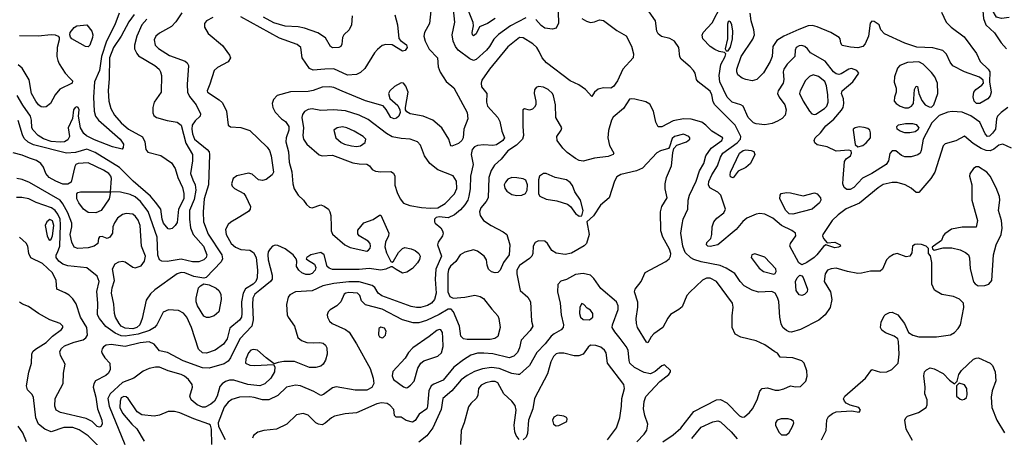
# Model space of a CAD drawing. Extents: x 1173029 to 1307123, y 522559 to 678521.
# Tile 442 of 623: x 1209947 to 1217687, y 621271 to 624555. Entities that reach past the tile are written whole.
import ezdxf

# ---------------------------------------------------------------- set-up
doc = ezdxf.new("R2010")
doc.units = 0

msp = doc.modelspace()

# ---------------------------------------------------------------- linework, layer by layer
at = {"layer": '0CON10XD'}
for points in [[(1213179.2, 624625), (1213169.6, 624525), (1213128.8, 624455), (1213123.9, 624425), (1213134.6, 624385), (1213165, 624322), (1213232.5, 624255), (1213237.1, 624185), (1213250.9, 624140.9), (1213299.8, 624069.8), (1213359.5, 624019.5), (1213465.3, 623825), (1213470.3, 623775), (1213438.5, 623695), (1213432.5, 623625), (1213423.1, 623605), (1213395, 623581.9), (1213345, 623560), (1213335, 623562.5), (1213321.4, 623615), (1213264.5, 623705), (1213193.5, 623763.5), (1213118.8, 623795), (1213015.5, 623815.5), (1212989.4, 623829.4), (1212980.8, 623845), (1212980, 623865), (1212999.4, 623985), (1212983, 624033), (1212965, 624056.7), (1212945, 624057.5), (1212892, 624028), (1212856.5, 623995), (1212846.5, 623975), (1212857.1, 623935), (1212919.3, 623879.3), (1212935.8, 623845), (1212938, 623825), (1212926, 623795), (1212909.3, 623780.7), (1212890, 623775), (1212865, 623785.8), (1212828.7, 623848.7), (1212805, 623876), (1212665, 623915.5), (1212481.8, 623991.8), (1212415, 624021.1), (1212385, 624027.5), (1212325, 624024.6), (1212255, 623998), (1212215, 623989.7), (1212075, 623988.5), (1211971.8, 623958.2), (1211942.4, 623927.6), (1211931.5, 623895), (1211936.2, 623865), (1211955, 623828.6), (1212005, 623775.8), (1212036.7, 623755), (1212061.6, 623715), (1212063.4, 623685), (1212041.8, 623625), (1212039.6, 623595), (1212058.8, 623515), (1212064.6, 623434.6), (1212087.2, 623357.2), (1212094.4, 623265), (1212105.6, 623225), (1212137.1, 623175), (1212178, 623135), (1212200.5, 623100.5), (1212225, 623080), (1212245, 623076.2), (1212315, 623098.1), (1212339.4, 623089.4), (1212373.6, 623063.6), (1212385.8, 623045), (1212393.1, 623015), (1212394.4, 622925), (1212394.5, 622894.5), (1212405, 622868.8), (1212503.7, 622783.7), (1212545, 622764.4), (1212675.5, 622734.5), (1212688.9, 622741.1), (1212701.1, 622758.9), (1212705.6, 622775), (1212701.4, 622795), (1212685, 622812.9), (1212616.7, 622855), (1212605, 622870), (1212605, 622900), (1212653, 622957), (1212725, 622984.4), (1212775, 623018.8), (1212785, 623016.7), (1212848.1, 622875), (1212845.5, 622855), (1212821.6, 622805), (1212817.4, 622767.4), (1212830.6, 622720.6), (1212865, 622652.5), (1212875, 622647.5), (1212885, 622656.7), (1212925.5, 622725), (1212955, 622754.4), (1212975, 622764.4), (1213025, 622753.5), (1213055, 622738.9), (1213084.3, 622715), (1213094.4, 622695), (1213090.6, 622669.4), (1213075, 622642.9), (1213035, 622599.2), (1212990.3, 622569.7), (1212955, 622561.4), (1212905, 622590.8), (1212875, 622610), (1212865, 622610), (1212825, 622591.9), (1212785, 622583.8), (1212695, 622597.1), (1212615, 622590), (1212405, 622589.2), (1212380.1, 622600.1), (1212364.7, 622614.7), (1212339.5, 622705), (1212315, 622723.3), (1212236.7, 622705), (1212203.3, 622685), (1212200, 622675), (1212210, 622665), (1212265, 622632.5), (1212275.6, 622605), (1212268.9, 622585), (1212245, 622558.5), (1212225, 622550.5), (1212195, 622552.2), (1212164.6, 622564.6), (1212140, 622585), (1212124, 622615), (1212126.7, 622655), (1212121.2, 622675), (1212097.1, 622705), (1212035, 622751.5), (1211975, 622778.2), (1211955, 622780.5), (1211935, 622774.3), (1211916.2, 622753.8), (1211901.3, 622728.7), (1211896.2, 622705), (1211899.6, 622665), (1211930.6, 622545), (1211931.4, 622515), (1211918.6, 622495), (1211835, 622427.5), (1211794.4, 622395), (1211779.5, 622365), (1211775.6, 622315), (1211780.9, 622195), (1211772.5, 622145), (1211678.2, 622045), (1211605, 621894.6), (1211585, 621869.2), (1211555, 621848.4), (1211435.2, 621814.8), (1211385, 621815.8), (1211232.2, 621872.2), (1211107.8, 621937.8), (1211045, 621951.1), (1211003.8, 622003.8), (1210965, 622020.7), (1210895, 622014.2), (1210774.8, 621985.2), (1210665, 621999.2), (1210627.5, 621995), (1210606.6, 621983.4), (1210594.4, 621965.6), (1210590.6, 621945), (1210595, 621930), (1210616.2, 621896.2), (1210655.8, 621855), (1210657.5, 621805), (1210644.2, 621775), (1210625, 621757.1), (1210542.9, 621715), (1210528.6, 621691.4), (1210523.6, 621665), (1210546.6, 621586.6), (1210559.3, 621495), (1210591.8, 621405), (1210594.4, 621375), (1210585.8, 621355), (1210575, 621349.2), (1210555, 621354.4), (1210515.4, 621395.4), (1210468.1, 621418.1), (1210266.5, 621466.5), (1210234.4, 621485), (1210222.7, 621515), (1210226.2, 621575), (1210287.9, 621695), (1210291.8, 621775), (1210303.3, 621845), (1210268.4, 621915), (1210262.8, 621945), (1210275, 621969.5), (1210299, 621991), (1210375, 622020), (1210445, 622037.1), (1210467.6, 622052.4), (1210479.2, 622075), (1210475.5, 622135), (1210423.9, 622215), (1210390.5, 622320.5), (1210365, 622359.4), (1210335, 622388.5), (1210305, 622407.5), (1210237.5, 622435), (1210233.8, 622505), (1210205.4, 622565), (1210125, 622636.2), (1210035, 622682.5), (1210017.8, 622715), (1210010.6, 622775), (1209996.9, 622796.9), (1209944.2, 622845)], [(1213925, 624568), (1213805, 624507.2), (1213710.7, 624439.3), (1213675, 624402.5), (1213641.1, 624345), (1213615.4, 624315), (1213535, 624242.1), (1213515, 624233.8), (1213485, 624246.4), (1213394.4, 624315), (1213373.6, 624343.6), (1213355.4, 624385), (1213346.9, 624435), (1213368.4, 624535), (1213358.2, 624635)], [(1213684.4, 624565), (1213625, 624524.6), (1213561.9, 624498.1), (1213535, 624443.8), (1213515, 624426.7), (1213506, 624436), (1213503.1, 624455), (1213513.1, 624506.9), (1213511.8, 624531.8), (1213474.7, 624624.7)], [(1217714.8, 623865.2), (1217661.1, 623825), (1217634.2, 623795.8), (1217626, 623774), (1217618.7, 623695), (1217595, 623661.2), (1217569.4, 623639.4), (1217555, 623637.2), (1217535.8, 623655.8), (1217495, 623749.1), (1217425, 623798.4), (1217355, 623828.4), (1217276.1, 623833.9), (1217242.3, 623827.7), (1217175, 623800.8), (1217117.5, 623742.5), (1217049, 623615), (1217034.1, 623525), (1217024.4, 623505.6), (1217008.3, 623491.7), (1216953.6, 623476.4), (1216905.6, 623475.6), (1216878, 623488), (1216835, 623524.4), (1216805, 623522.9), (1216786.3, 623503.7), (1216776.5, 623445), (1216758.9, 623415), (1216645, 623343.9), (1216570.9, 623309.1), (1216503.1, 623235), (1216475, 623218.8), (1216448.3, 623218.3), (1216427.8, 623235), (1216417.9, 623265), (1216421.1, 623305), (1216431.7, 623438.3), (1216445, 623460), (1216478, 623485), (1216486, 623505), (1216483.3, 623523.3), (1216465, 623527.5), (1216365, 623521.5), (1216295, 623554.1), (1216215, 623571.4), (1216198, 623585), (1216191.4, 623605), (1216201.1, 623625), (1216243.1, 623665), (1216285, 623720.5), (1216347.3, 623772.7), (1216407.7, 623842.3), (1216420, 623865), (1216425.4, 623895), (1216421.7, 623931.7), (1216407.8, 623975), (1216411.9, 623995), (1216496.2, 624065), (1216543.3, 624135), (1216527.5, 624155), (1216485, 624170), (1216463.8, 624165), (1216405, 624128.6), (1216385, 624124.5), (1216365, 624129.1), (1216345, 624144.6), (1216278.7, 624228.7), (1216164.5, 624294.5), (1216140, 624325), (1216118.8, 624345), (1216095, 624351.9), (1216075, 624349.5), (1216050.8, 624335), (1216042.5, 624315), (1216039.2, 624265), (1215979.2, 624205), (1215954.6, 624165), (1215949.6, 624145), (1215953.9, 624085), (1215949.6, 624055), (1215908.8, 623995), (1215902.9, 623975), (1215915.8, 623945.8), (1215962.5, 623885), (1215972.2, 623845), (1215964.4, 623805), (1215941.1, 623778.9), (1215905, 623756.9), (1215861.2, 623738.8), (1215805, 623728), (1215735.3, 623735.3), (1215714.8, 623744.8), (1215672.1, 623785), (1215634, 623874), (1215615.9, 623885.9), (1215547.3, 623907.3), (1215507.4, 623945), (1215451.9, 624065), (1215445.3, 624115), (1215458.1, 624201.9), (1215493.8, 624265), (1215496.7, 624286.7), (1215487.5, 624297.5), (1215445, 624304), (1215410.7, 624320.7), (1215375, 624344.2), (1215317.1, 624405), (1215311.7, 624431.7), (1215320, 624455), (1215390.7, 624529.3), (1215462, 624665)], [(1217725, 624572.5), (1217663.8, 624563.8), (1217625, 624575.6), (1217591.8, 624631.8), (1217575, 624649.6), (1217545, 624652.7), (1217528.3, 624641.7), (1217518.2, 624625), (1217523.1, 624565), (1217541.5, 624515), (1217610.2, 624450.2), (1217662.3, 624372.3), (1217703.3, 624325)], [(1210945, 624558.2), (1210905.9, 624515), (1210867.7, 624425), (1210850.4, 624355), (1210850, 624325), (1210867.5, 624287.5), (1210881.7, 624271.7), (1211008.9, 624195), (1211042.2, 624165), (1211054.5, 624145), (1211060.5, 624115), (1211057.8, 623985), (1211003.5, 623905), (1210992.5, 623865), (1210992.8, 623822.8), (1211001.7, 623801.7), (1211022, 623785), (1211105, 623760.9), (1211185, 623749.6), (1211215, 623726.5), (1211253.4, 623583.4), (1211304.7, 623495), (1211305.3, 623445), (1211289.2, 623345), (1211307.1, 623295), (1211326.4, 623255), (1211331.3, 623215), (1211318.7, 623141.3), (1211282.3, 623055), (1211281, 622985), (1211288.5, 622918.5), (1211309.6, 622865), (1211392.2, 622775), (1211417.5, 622705), (1211412.7, 622685), (1211395.5, 622665), (1211355, 622651.7), (1211305, 622649.3), (1211215, 622671.3), (1211105, 622653.9), (1211065, 622656.5), (1211046.1, 622666.1), (1211033.1, 622703.1), (1211028.4, 622845), (1210955.8, 623045.8), (1210895.9, 623125), (1210855, 623161.4), (1210815, 623180.6), (1210738.1, 623198.1), (1210660, 623200), (1210648.9, 623145), (1210586.2, 623053.8), (1210546.6, 623036.6), (1210485, 623038.8), (1210447.8, 623065), (1210410.5, 623115), (1210396.5, 623145), (1210396, 623185), (1210405, 623196), (1210425, 623200.6), (1210660, 623200), (1210667.5, 623305), (1210662.5, 623325), (1210647.5, 623345), (1210605, 623372.2), (1210485, 623429.7), (1210405.3, 623424.7), (1210388.5, 623415), (1210379.4, 623400.6), (1210351.7, 623278.3), (1210325, 623261.9), (1210285, 623262.3), (1210230, 623285), (1210179.5, 623315), (1210151.5, 623345), (1210133.3, 623395), (1210112.9, 623425), (1210078.5, 623448.5), (1210023.1, 623466.9), (1209965, 623489.2), (1209895, 623506.5)], [(1211465, 624572.5), (1211416, 624545), (1211400.8, 624525), (1211400.8, 624495), (1211427.5, 624445), (1211541.3, 624351.3), (1211595.6, 624275), (1211603.1, 624255), (1211585, 624224.3), (1211501.2, 624178.8), (1211475, 624155.7), (1211442.7, 624047.3), (1211421.2, 623995), (1211423.8, 623985), (1211515.5, 623925.5), (1211540.9, 623900.9), (1211571.4, 623835), (1211586.7, 623725), (1211605, 623712.5), (1211685.6, 623705.6), (1211755, 623683.6), (1211892.3, 623552.3), (1211909.6, 623525), (1211922.9, 623485), (1211942.2, 623355), (1211931.9, 623335), (1211885, 623299.1), (1211855, 623290), (1211825, 623294.2), (1211775, 623339.2), (1211745, 623348.1), (1211655, 623325.6), (1211626.2, 623305), (1211611.2, 623265), (1211616.4, 623246.4), (1211635.9, 623225.9), (1211709.1, 623189.1), (1211725.5, 623165.5), (1211760, 623085), (1211758.9, 623065), (1211745, 623046.9), (1211665, 622995.6), (1211606.8, 622963.2), (1211585.5, 622944.5), (1211565.6, 622905), (1211569.1, 622865), (1211610, 622795), (1211644.4, 622765), (1211685, 622747.1), (1211755, 622743.2), (1211785, 622724), (1211805.6, 622685), (1211815.9, 622585), (1211813.2, 622525), (1211803, 622495), (1211783, 622475), (1211722.6, 622437.4), (1211702.5, 622405), (1211690.6, 622335), (1211694, 622245), (1211689.3, 622215), (1211675, 622192.5), (1211599.8, 622130.2), (1211576.8, 622045), (1211547.8, 622002.2), (1211484.2, 621955), (1211415, 621932.5), (1211385, 621936.2), (1211352.1, 621965), (1211297.1, 622135), (1211262, 622215), (1211235, 622248), (1211195, 622268.1), (1211115.9, 622274.1), (1211075.9, 622254.1), (1211024.6, 622155), (1211006.2, 622135), (1210968.2, 622111.8), (1210878, 622082), (1210775, 622066.1), (1210745, 622068.8), (1210698.6, 622088.6), (1210625, 622143.1), (1210573.2, 622205), (1210558, 622235), (1210560, 622325), (1210552, 622418), (1210570.9, 622495), (1210555, 622537.5), (1210475, 622604.3), (1210325, 622618.8), (1210285, 622633.2), (1210255, 622656.2), (1210233.8, 622685), (1210234, 622705), (1210245, 622724.5), (1210262.8, 622775), (1210268.1, 622945), (1210264, 622985), (1210246.9, 623025), (1210224.9, 623054.9), (1210196.3, 623076.3), (1210077.4, 623117.4), (1210018.8, 623145), (1209962.4, 623157.6), (1209923, 623157)], [(1211221.7, 624608.3), (1211173.2, 624536.8), (1211140.1, 624499.9), (1211045, 624447.8), (1211015.8, 624425), (1211002.9, 624395), (1211012.5, 624355), (1211037.1, 624327.1), (1211125, 624271.8), (1211248.7, 624228.7), (1211264, 624215), (1211274.4, 624194.4), (1211263.9, 624046.1), (1211265.4, 623985), (1211281.1, 623951.1), (1211334.5, 623885), (1211369.2, 623815), (1211365.8, 623795), (1211325, 623760), (1211303.7, 623726.3), (1211299, 623695), (1211305, 623658), (1211321.6, 623615), (1211421.4, 623535), (1211435.4, 623515.4), (1211439.1, 623495), (1211431.4, 623255), (1211397.3, 623145), (1211389.1, 623045), (1211392.9, 622965), (1211428, 622868), (1211536.9, 622705), (1211541.8, 622675), (1211530.5, 622649.5), (1211412.1, 622527.9), (1211395, 622523.1), (1211315, 622534.6), (1211245, 622563.6), (1211215, 622567.9), (1211185, 622556.2), (1211008.6, 622431.4), (1210975, 622398.5), (1210942.1, 622347.9), (1210909.2, 622205), (1210890, 622155), (1210868, 622135), (1210834.9, 622124.9), (1210775, 622129.8), (1210745, 622144.2), (1210728.6, 622165), (1210701.2, 622215), (1210691.9, 622245), (1210687.4, 622317.4), (1210668.2, 622405), (1210674.1, 622445.9), (1210691.8, 622505), (1210676.9, 622595), (1210696.1, 622633.9), (1210725, 622651.8), (1210755, 622656.9), (1210775, 622649.6), (1210835, 622607.5), (1210855, 622603.3), (1210901.2, 622618.8), (1210929.2, 622655), (1210934.6, 622695.4), (1210905.3, 622775), (1210894.6, 622935), (1210878.2, 622978.2), (1210857.4, 623007.4), (1210835, 623025.5), (1210785, 623029.5), (1210755, 623023.5), (1210716.7, 622995), (1210691.7, 622958.3), (1210680, 622925), (1210675.8, 622875), (1210655, 622843.3), (1210635, 622833.3), (1210595, 622850), (1210575, 622847.5), (1210567.5, 622835), (1210561.2, 622795), (1210532, 622775), (1210485, 622761.8), (1210404.2, 622754.2), (1210375, 622765.6), (1210355.4, 622805), (1210342.9, 622865), (1210356.2, 622925), (1210356.8, 622955), (1210325.2, 623035.2), (1210287.1, 623107.1), (1210265, 623135.4), (1210025.2, 623275.2), (1209965, 623298.5), (1209925, 623306.2)], [(1210729.6, 624605), (1210695.2, 624514.8), (1210629.1, 624385), (1210591.2, 624265), (1210574.3, 624155), (1210534.1, 624065), (1210526.6, 623946.6), (1210533.1, 623835), (1210542.9, 623795), (1210565.3, 623765.3), (1210737.8, 623615), (1210761.9, 623575), (1210761.4, 623548.6), (1210752.3, 623537.7), (1210675.7, 623554.3), (1210535, 623608.7), (1210471.5, 623641.5), (1210449.9, 623659.9), (1210424.5, 623705), (1210410, 623795), (1210413.8, 623845), (1210406.2, 623865), (1210395, 623868.8), (1210383.3, 623865), (1210368.8, 623845), (1210362.7, 623777.3), (1210328.1, 623705), (1210337.7, 623635), (1210325, 623609.1), (1210299.2, 623595), (1210265, 623590.8), (1210195, 623596.2), (1210135, 623616.7), (1210091.8, 623645), (1210053.6, 623685), (1210043.2, 623705), (1210039.7, 623765), (1210030.8, 623795), (1209971.5, 623881.5), (1209928.2, 623958.2)], [(1210845.9, 624595), (1210805, 624537.3), (1210745.2, 624424.8), (1210685, 624335.4), (1210652.1, 624255), (1210648.9, 624091.1), (1210641.8, 623995), (1210646.6, 623915), (1210663.3, 623855), (1210691.8, 623805), (1210745, 623743.2), (1210802.7, 623695), (1210912.9, 623632.9), (1210931.4, 623595), (1210938.6, 623535), (1210953.6, 623513.6), (1211056.3, 623486.3), (1211139.8, 623429.8), (1211169.5, 623385), (1211189.2, 623315), (1211226.5, 623235), (1211237.5, 623187.5), (1211237, 623145), (1211196.5, 623063.5), (1211185, 622960.8), (1211170, 622935), (1211145, 622913.1), (1211125, 622906.9), (1211115, 622910.8), (1211077.5, 622955), (1211066.3, 622985), (1211057.6, 623065), (1211015, 623120.4), (1210975.8, 623165.8), (1210840, 623285), (1210732.7, 623392.7), (1210539.8, 623509.8), (1210475, 623536.1), (1210385, 623510.2), (1210315, 623505.3), (1210055, 623569.8), (1210012.6, 623592.6), (1209981.5, 623621.5), (1209968.1, 623648.1), (1209935, 623761.1)], [(1212895, 624593.3), (1212915.6, 624515), (1212926.9, 624406.9), (1212940, 624390), (1212987, 624357), (1212992.5, 624335), (1212976.9, 624313.1), (1212955, 624308.1), (1212875, 624358), (1212825, 624360), (1212795, 624350.8), (1212758.6, 624321.4), (1212736, 624294), (1212659.4, 624170.6), (1212625, 624138.9), (1212595.3, 624124.7), (1212525, 624117.9), (1212415, 624167.5), (1212345, 624166.6), (1212255, 624156.7), (1212225, 624170), (1212166.9, 624255), (1212155.6, 624335), (1212128.3, 624358.3), (1211988.1, 624408.1), (1211685, 624576.3)], [(1212560.6, 624585), (1212554.6, 624515.4), (1212536.3, 624473.7), (1212496, 624435), (1212484, 624415), (1212478.8, 624361.2), (1212470, 624345), (1212455, 624336), (1212405, 624334.3), (1212389.2, 624345), (1212350.7, 624410.7), (1212290.9, 624450.9), (1212185, 624487.5), (1212135, 624497.2), (1212035, 624502.5), (1211945, 624531.2), (1211864.5, 624574.5)], [(1214365, 624564.4), (1214402.2, 624542.2), (1214435, 624532.2), (1214465, 624536.9), (1214505, 624553.3), (1214535, 624547.5), (1214640.7, 624470.7), (1214715, 624428.1), (1214755.9, 624345.9), (1214770.9, 624285), (1214770, 624255), (1214686.9, 624165), (1214645, 624074.4), (1214615, 624028.1), (1214595, 624015.6), (1214535, 624019.5), (1214495, 624007.5), (1214464.2, 623985), (1214445, 623950), (1214394.4, 624005), (1214341.3, 624041.3), (1214274.3, 624075), (1214088.1, 624215), (1214055, 624254.3), (1214030, 624305), (1214011.5, 624335), (1213980, 624365), (1213905, 624413.1), (1213875, 624414.4), (1213785, 624340), (1213639.5, 624165), (1213580.5, 624079.5), (1213573.3, 624055), (1213577.9, 624027.9), (1213618, 623975), (1213615.7, 623905), (1213623.1, 623875), (1213705.5, 623785), (1213720, 623755), (1213737.4, 623677.4), (1213757.3, 623625), (1213745, 623604.6), (1213695, 623571.2), (1213665, 623565.4), (1213595, 623570.8), (1213545, 623564.6), (1213521.5, 623555), (1213504.1, 623535), (1213494.7, 623495), (1213511.8, 623415), (1213490, 623325), (1213488.9, 623225), (1213478, 623168)], [(1214179.7, 624615), (1214182, 624528), (1214165, 624488.8), (1214135, 624479.4), (1214075, 624488.8), (1214045, 624509.1), (1214005.2, 624555.2)], [(1217743.2, 623543.2), (1217675, 623575.6), (1217645, 623567.5), (1217605, 623536.2), (1217575, 623523.9), (1217545, 623525.9), (1217505, 623541.3), (1217441.3, 623581.3), (1217375, 623640), (1217305, 623601.4), (1217222, 623578), (1217206.1, 623563.9), (1217141.9, 623355), (1217109.4, 623305), (1217015, 623196), (1216995, 623195.8), (1216955, 623231.1), (1216908, 623255), (1216845, 623273.1), (1216804.7, 623275.3), (1216735, 623257.7), (1216695, 623232.1), (1216547.3, 623112.7), (1216442.7, 623067.3), (1216380.3, 623019.7), (1216333.1, 622975), (1216260, 622865), (1216256.7, 622855), (1216266.7, 622835), (1216295, 622800), (1216355, 622805.7), (1216396.2, 622785), (1216400, 622775), (1216382.5, 622765), (1216355, 622761.9), (1216285, 622783.3), (1216265, 622770), (1216214.3, 622705), (1216191.4, 622685), (1216135, 622644.4), (1216095, 622626), (1216071.4, 622641.4), (1216002.1, 622775), (1216005.6, 622795), (1216047.5, 622855), (1216044.2, 622875), (1216017.2, 622897.2), (1215935, 622937.3), (1215867.5, 622995), (1215805, 623025.5), (1215765, 623029.5), (1215735.4, 623024.6), (1215662, 622995), (1215631.2, 622968.8), (1215578.6, 622905), (1215435, 622783.1), (1215375, 622771.5), (1215356.7, 622775), (1215346, 622785), (1215347.3, 622802.7), (1215380, 622835), (1215388.5, 622865), (1215389.5, 622925), (1215402.5, 622965), (1215426.4, 622993.6), (1215482.5, 623035), (1215493.9, 623065), (1215458.2, 623175), (1215435, 623198.9), (1215371.7, 623231.7), (1215361.8, 623255), (1215365, 623281.2), (1215386.9, 623335), (1215431.6, 623405), (1215456.8, 623473.2), (1215475, 623504.6), (1215587.9, 623585), (1215613.6, 623615), (1215616.5, 623635), (1215571.1, 623725), (1215410, 623885), (1215399.2, 623909.2), (1215388.7, 623965), (1215375, 623992.5), (1215280.8, 624065), (1215267.5, 624085), (1215256, 624135), (1215244.2, 624155), (1215217.5, 624185), (1215145.8, 624245), (1215136.2, 624263.8), (1215127.8, 624335), (1215094.7, 624384.7), (1215057.6, 624407.6), (1214992.6, 624422.6), (1214964.7, 624444.7), (1214956.4, 624465), (1214945.6, 624545), (1214895, 624617.5)], [(1217192, 624615), (1217230, 624535), (1217268, 624495), (1217371.1, 624421.1), (1217468.6, 624288.6), (1217497.5, 624225), (1217560, 624165), (1217573.3, 624145), (1217569.6, 624065), (1217584.7, 623985), (1217576.9, 623955), (1217557.3, 623932.7), (1217495, 623894.4), (1217468.8, 623895), (1217449.4, 623915), (1217442.6, 623947.4), (1217446.7, 623985), (1217463.5, 624006.5), (1217510.2, 624039.8), (1217523.2, 624056.8), (1217519.7, 624079.7), (1217493, 624103), (1217375, 624143.6), (1217281.9, 624191.9), (1217260, 624220), (1217232.5, 624282.5), (1217203, 624313), (1217125, 624334), (1216999, 624339), (1216905, 624369.4), (1216745, 624444.3), (1216716.7, 624475), (1216703.3, 624515), (1216665, 624539.2), (1216645, 624542), (1216631.8, 624528.2), (1216620.5, 624425), (1216592.2, 624365), (1216575, 624344.4), (1216536.2, 624333.8), (1216477.6, 624337.6), (1216412.3, 624352.3), (1216400.7, 624370.7), (1216397.5, 624405), (1216387.5, 624415), (1216322.5, 624455), (1216215, 624499.7), (1216178.3, 624508.3), (1216145, 624505.3), (1216071.3, 624478.7), (1215954.7, 624425.3), (1215899.7, 624390.3), (1215867.4, 624342.6), (1215862.3, 624265), (1215846.9, 624225), (1215795, 624138), (1215741.2, 624085), (1215705, 624074.3), (1215655, 624084.3), (1215625, 624095.7), (1215592.2, 624122.2), (1215583.7, 624143.7), (1215585.4, 624165), (1215617.5, 624265), (1215709.3, 624400.7), (1215723.3, 624435), (1215718.2, 624475), (1215696, 624546), (1215689.3, 624605)], [(1210485, 624342.5), (1210465, 624342.9), (1210356.7, 624405), (1210347.3, 624417.3), (1210340, 624435), (1210344, 624455), (1210375, 624492), (1210395, 624505.8), (1210474.1, 624514.1), (1210514.2, 624465), (1210522.5, 624435), (1210519.2, 624415), (1210497.1, 624355), (1210485, 624342.5)], [(1215515, 624310), (1215535, 624337.5), (1215550, 624405), (1215552, 624465), (1215545.9, 624514.1), (1215535, 624536.7), (1215525, 624542.5), (1215515, 624537.5), (1215510.5, 624519.5), (1215510, 624405), (1215493.8, 624325), (1215500, 624310), (1215515, 624310)], [(1209945, 624430), (1210092.6, 624427.4), (1210195, 624438.5), (1210225.5, 624435.5), (1210248.8, 624425), (1210256, 624415), (1210255.9, 624395.9), (1210242.2, 624335), (1210240, 624265), (1210245.6, 624235), (1210256.3, 624206.3), (1210304, 624135), (1210343, 624093), (1210361.2, 624075), (1210360, 624055), (1210261.9, 624008.1), (1210226.4, 623963.6), (1210189.2, 623895), (1210155, 623870.6), (1210135, 623865.5)], [(1210135, 623865.5), (1210115, 623869.5), (1210095.5, 623885), (1210073.6, 623915), (1210039.2, 623975), (1210022, 624082), (1209965, 624174.3), (1209935, 624200)], [(1216905, 623861.8), (1216935, 623862.3), (1216957.1, 623875), (1216973.1, 623895), (1216981.2, 624005), (1216995, 624032.5), (1217005, 624030), (1217014, 623975), (1217038, 623918), (1217064, 623884), (1217095, 623868.1), (1217115, 623868), (1217133.6, 623886.4), (1217164.7, 623975), (1217161.1, 624055), (1217140, 624105), (1217115, 624140), (1217049.2, 624205), (1217015, 624224.3), (1216925, 624217.1), (1216865.9, 624194.1), (1216846.1, 624173.9), (1216823.8, 624105), (1216822.3, 624062.3), (1216836.2, 624015), (1216836.2, 623985), (1216824.1, 623945.9), (1216822, 623915), (1216837.5, 623895), (1216867.5, 623875), (1216905, 623861.8)], [(1216195, 623808.5), (1216205, 623812.7), (1216274, 623856), (1216292.2, 623875), (1216302.6, 623905), (1216300.4, 623965), (1216289.7, 624035), (1216275, 624068.5), (1216225, 624108.8), (1216185, 624120), (1216155, 624107.9), (1216124.8, 624075.2), (1216080.9, 623995), (1216077.3, 623975), (1216104.8, 623914.8), (1216155, 623834.5), (1216175, 623813.5), (1216195, 623808.5)], [(1216249.8, 621250.2), (1216285.4, 621324.6), (1216292.6, 621407.4), (1216305, 621434), (1216335, 621458.1), (1216365, 621471.9), (1216485, 621478.8), (1216545, 621467.5), (1216557, 621483), (1216542.5, 621505), (1216475, 621523.8), (1216445, 621540), (1216430, 621555), (1216424, 621574), (1216433.8, 621595), (1216594.7, 621735.3), (1216645, 621803.3), (1216712.7, 621782.7), (1216764.2, 621785.8), (1216803.8, 621805), (1216853.1, 621855), (1216859.5, 621925), (1216856, 622025), (1216848.8, 622045), (1216820, 622065), (1216752, 622092), (1216724.5, 622114.5), (1216713, 622133), (1216719.2, 622175), (1216741.2, 622225), (1216752.7, 622237.3), (1216785, 622252), (1216805, 622254.2), (1216850, 622235), (1216902.5, 622165), (1216933.3, 622095), (1216967.5, 622075), (1217015, 622061.4), (1217155, 622060.5), (1217265, 622077.5), (1217295, 622096), (1217324, 622125), (1217342.5, 622155), (1217368.7, 622291.3), (1217365.6, 622325.6), (1217335, 622357.5), (1217287.8, 622377.8), (1217195, 622393.6), (1217138.3, 622428.3), (1217118, 622475), (1217116.2, 622645), (1217107, 622697), (1217090, 622715), (1217090, 622755), (1217073.6, 622773.6), (1217035, 622787.1), (1217005, 622789.2), (1216984.2, 622785.8), (1216966.4, 622773.6), (1216959.3, 622720.7), (1216943.6, 622696.4), (1216915, 622690), (1216845, 622716), (1216815, 622708), (1216781.9, 622688.1), (1216761.2, 622665), (1216728.3, 622591.7), (1216711.7, 622578.3), (1216635, 622578), (1216565, 622561.2), (1216535, 622560), (1216455, 622574.6), (1216365, 622600), (1216325, 622596.2), (1216296.2, 622583.8), (1216278.5, 622555), (1216271.8, 622495), (1216319.5, 622415), (1216330.5, 622355), (1216317.5, 622292.5), (1216279.2, 622235), (1216228, 622192), (1216085, 622118.5), (1216015, 622098.7), (1215995, 622100), (1215975, 622110), (1215944.6, 622135), (1215931.7, 622161.7), (1215921.8, 622215), (1215915, 622337.5), (1215905, 622370), (1215885, 622403.3), (1215858.3, 622418.3), (1215755, 622413.1), (1215705, 622428.1), (1215642.3, 622462.3), (1215609.4, 622495), (1215569.8, 622559.8), (1215501.6, 622601.6), (1215452.1, 622622.1), (1215305, 622650.8), (1215245, 622668.5), (1215221.5, 622681.5), (1215178.8, 622725), (1215158.6, 622775), (1215143.8, 622875), (1215153.4, 622945), (1215162.8, 622985), (1215198, 623065), (1215201.3, 623135), (1215211.3, 623175), (1215265, 623284.3), (1215291.6, 623365), (1215324.5, 623425), (1215340.8, 623485), (1215381.2, 623545), (1215466.7, 623605), (1215472.9, 623625), (1215386.8, 623676.8), (1215340, 623725), (1215308, 623748), (1215225, 623772.2), (1215165, 623775.3), (1215085, 623760.2), (1214995, 623713.1), (1214965, 623712), (1214947.9, 623747.9), (1214928.5, 623835), (1214899.5, 623889.5), (1214868.9, 623908.9), (1214781.2, 623928.8), (1214755, 623933.3), (1214740.7, 623929.3), (1214694.6, 623855), (1214612.8, 623787.2), (1214599.1, 623765), (1214576.7, 623683.3), (1214570.8, 623625), (1214582, 623565), (1214616.7, 623505), (1214613.3, 623495), (1214572.2, 623477.8), (1214465.5, 623464.5), (1214375, 623442.2), (1214345, 623447.5), (1214315, 623462.7), (1214251.4, 623511.4), (1214216.7, 623545), (1214171.4, 623605), (1214170, 623635), (1214204, 623685), (1214208, 623705), (1214162, 623785), (1214160, 623885), (1214144.3, 623955), (1214134.2, 623975), (1214100, 624005), (1214065, 624024.4), (1214025, 624030), (1214007.7, 624022.3), (1213995, 624002.5), (1213990, 623975), (1214004.3, 623915), (1214004.2, 623885), (1213995, 623866.2), (1213978.1, 623851.9), (1213953.9, 623843.9), (1213915, 623852.5), (1213903.3, 623846.7), (1213900.8, 623715), (1213908.1, 623645), (1213900.5, 623615), (1213851.6, 623568.4), (1213785, 623524.1), (1213731.3, 623458.7), (1213680.5, 623409.5), (1213652.5, 623367.5), (1213635.7, 623314.3), (1213628.5, 623155), (1213614.5, 623125), (1213572.9, 623075), (1213560.9, 623045), (1213565.6, 623015), (1213594, 622975), (1213654, 622935), (1213747.6, 622887.6), (1213775.8, 622865), (1213798.8, 622785), (1213795.5, 622705), (1213751.1, 622645), (1213724.4, 622585), (1213705, 622567.8), (1213685, 622563.3), (1213655, 622571.4), (1213633.4, 622593.4), (1213620.8, 622625), (1213615.7, 622665.7), (1213598, 622695), (1213545, 622735.6), (1213515.4, 622745.4), (1213445, 622726.9), (1213408.9, 622705), (1213375.9, 622654.1), (1213334, 622616), (1213318.6, 622591.4), (1213312.3, 622555), (1213311.7, 622415), (1213328.1, 622378.1), (1213353.9, 622363.9), (1213445, 622371.9), (1213525, 622388.5), (1213567.6, 622377.6), (1213593.4, 622363.4), (1213657.1, 622277.1), (1213705.6, 622225), (1213714.5, 622205), (1213724.6, 622135), (1213705.3, 622064.7), (1213682.6, 622047.4), (1213645, 622041.1), (1213465, 622040), (1213435, 622045.6), (1213414.5, 622065), (1213405.2, 622145), (1213357.4, 622257.4), (1213337.7, 622277.7), (1213315, 622278.9), (1213243.8, 622236.2), (1213145, 622189.5), (1213085, 622172.1), (1213040.4, 622170.4), (1212955, 622195.3), (1212795, 622277.6), (1212665, 622313.6), (1212632.8, 622342.8), (1212621.4, 622385), (1212603.3, 622405), (1212535, 622409.5), (1212511.2, 622405), (1212496.2, 622395), (1212470, 622335), (1212439.2, 622305), (1212387.1, 622272.9), (1212372.8, 622257.2), (1212364.4, 622235), (1212365.6, 622215), (1212383.1, 622185), (1212404.2, 622165), (1212509.1, 622119.1), (1212536.8, 622096.8), (1212595, 622005.8), (1212701.5, 621811.5), (1212726.4, 621736.4), (1212731.2, 621695), (1212715, 621663.5), (1212675, 621642.5), (1212585, 621642.2), (1212435, 621667.5), (1212405, 621658.5), (1212335, 621606.4), (1212315, 621600), (1212260.1, 621630.1), (1212155, 621674.3), (1212115, 621681.9), (1212044, 621665), (1211975, 621598.9), (1211905, 621564.6), (1211855, 621564.1), (1211790, 621585), (1211755, 621589.8), (1211675, 621586.9), (1211615, 621569.2), (1211585, 621546.2), (1211555, 621507.9), (1211505.8, 621385), (1211510.8, 621355), (1211562.5, 621252.5)], [(1213175, 623071.8), (1213235, 623074.5), (1213290.3, 623109.7), (1213364.1, 623185.9), (1213383.3, 623226.7), (1213380.4, 623285), (1213355, 623326.5), (1213234.7, 623374.7), (1213170.6, 623425), (1213128.9, 623485), (1213098.3, 623568.3), (1213075, 623594.3), (1213017.5, 623615), (1212945, 623619.6), (1212875, 623632.2), (1212829, 623659), (1212685, 623770.4), (1212615, 623803.4), (1212509.2, 623839.2), (1212414.1, 623845.9), (1212315, 623841.4), (1212245, 623854.4), (1212215, 623849.4), (1212186.4, 623833.6), (1212170.2, 623809.8), (1212163.5, 623785), (1212178.2, 623705), (1212173.3, 623645), (1212177.7, 623615), (1212205.2, 623575.2), (1212301.1, 623491.1), (1212325, 623483.9), (1212405, 623488.4), (1212565, 623428.5), (1212615, 623420), (1212675, 623419.4), (1212696, 623405), (1212717.1, 623377.1), (1212743.3, 623363.3), (1212785, 623357.3), (1212865, 623361.5), (1212885, 623347.1), (1212894.6, 623325), (1212896.6, 623253.4), (1212913.6, 623195), (1212938, 623145), (1212965, 623112.1), (1213015, 623094.7), (1213105, 623079.1), (1213175, 623071.8)], [(1212595, 623556.9), (1212625, 623562.9), (1212661.7, 623588.3), (1212667.5, 623615), (1212645.8, 623635), (1212575, 623676.9), (1212518.8, 623705), (1212485, 623712.5), (1212443.3, 623705), (1212416.2, 623685), (1212431.4, 623625), (1212475, 623587.9), (1212501.2, 623575), (1212555, 623561.8), (1212595, 623556.9)], [(1216535, 623555.6), (1216575, 623564.6), (1216601.5, 623585), (1216634.3, 623625), (1216635.6, 623665.6), (1216630, 623685), (1216615, 623698.1), (1216585, 623707.1), (1216545, 623710.9), (1216513.3, 623705), (1216498.8, 623695), (1216497.5, 623685), (1216513.3, 623573.3), (1216535, 623555.6)], [(1216945, 623663.7), (1216905, 623664.7), (1216868.5, 623678.5), (1216844.3, 623695), (1216840.8, 623715), (1216855, 623728.1), (1216911.3, 623738.7), (1216965, 623738.4), (1216995, 623731.1), (1217014.1, 623705), (1217005.3, 623685), (1216985, 623672.6), (1216945, 623663.7)], [(1215001.8, 621235), (1215085, 621291.3), (1215145, 621342.3), (1215245, 621473.5), (1215425, 621565.5), (1215455, 621568.5), (1215505, 621541.1), (1215605, 621439.5), (1215625, 621428.5), (1215645, 621430.5), (1215684.5, 621465), (1215708.2, 621495), (1215744.5, 621565), (1215765.5, 621634.5), (1215784.3, 621655.7), (1215825, 621660.8), (1215885, 621642.2), (1215915, 621641.1), (1215955, 621651.9), (1216005, 621676.2), (1216045, 621668.8), (1216085, 621671.2), (1216127.5, 621712.5), (1216138.3, 621751.7), (1216134.1, 621794.1), (1216113.9, 621853.9), (1216095, 621871.2), (1216025, 621896.2), (1215925, 621900), (1215905, 621932.5), (1215881.7, 621941.7), (1215805, 621998), (1215735, 622029.2), (1215615, 622058.1), (1215571.3, 622081.3), (1215547.5, 622135), (1215546.9, 622225), (1215555.6, 622295), (1215550.6, 622325), (1215425.6, 622495), (1215375, 622522.7), (1215345, 622522.7), (1215313.2, 622506.8), (1215215, 622412.5), (1215191.4, 622385), (1215153.9, 622296.1), (1215129.2, 622275), (1215062.8, 622237.2), (1215041.5, 622208.5), (1215003.8, 622135), (1214931.5, 622085), (1214909.8, 622060.2), (1214885, 622013.3), (1214875, 622020), (1214804.4, 622135), (1214794.5, 622165), (1214792.1, 622205), (1214806.2, 622295), (1214805.4, 622334.6), (1214779.4, 622415), (1214785.6, 622435), (1214832.5, 622495), (1214863.3, 622566.7), (1215025, 622652.8), (1215051.2, 622675), (1215063.8, 622695), (1215066.1, 622715), (1215055, 622751.2), (1215001.8, 622845), (1214986.7, 622895), (1214984.6, 623045), (1214995, 623086.2), (1215036.2, 623155), (1215020.5, 623225), (1215020.5, 623265), (1215030.6, 623315), (1215069.6, 623405), (1215082.1, 623507.9), (1215088.1, 623541.9), (1215112.3, 623567.7), (1215188, 623595), (1215216, 623615), (1215216, 623625), (1215206, 623635), (1215165, 623654.5), (1215095, 623637.3), (1215075, 623619.2), (1215056, 623555), (1215047.1, 623542.9), (1214985, 623523.2), (1214955, 623506.9), (1214842.1, 623387.9), (1214795, 623367.3), (1214672.2, 623337.8), (1214640.9, 623319.1), (1214621.9, 623285), (1214580.6, 623155), (1214512.9, 623097.1), (1214457.8, 623012.2), (1214404, 622966), (1214422.9, 622865), (1214402.5, 622795), (1214383.6, 622776.4), (1214285, 622717.9), (1214235, 622708.2), (1214165, 622720), (1214130.5, 622740.5), (1214096.9, 622795), (1214075, 622811.8), (1214025, 622815.4), (1213997.9, 622802.1), (1213982.2, 622775), (1213979.5, 622715), (1213972.2, 622695), (1213954.1, 622675.9), (1213875, 622622.5), (1213854.2, 622585), (1213854.2, 622555), (1213880.9, 622425), (1213942.1, 622372.1), (1213962.1, 622335), (1213971.2, 622185), (1213980, 622145), (1213959.9, 622110.1), (1213888.9, 622035), (1213876.2, 621975), (1213861.2, 621938.8), (1213830.7, 621909.3), (1213795, 621895.9), (1213665, 621926.3), (1213595, 621933.5), (1213545, 621931.8), (1213493.4, 621916.6), (1213435, 621880.6), (1213359, 621821), (1213275, 621719.4), (1213201.3, 621688.7), (1213181.9, 621675), (1213163.6, 621636.4), (1213152.9, 621515), (1213146.4, 621495), (1213088.3, 621451.7), (1213055, 621404), (1213035, 621390), (1212984.1, 621404.1), (1212945, 621430), (1212905, 621430), (1212893, 621443), (1212888.3, 621488.3), (1212859.5, 621519.5), (1212835.8, 621535.8), (1212790.8, 621540.8), (1212755, 621533.5), (1212595, 621462.3), (1212505, 621456.2), (1212422.6, 621437.4), (1212397.5, 621425), (1212348.9, 621381.1), (1212325, 621368.5), (1212295, 621373.6), (1212274, 621385), (1212214.1, 621444.1), (1212175, 621457.5), (1212123.8, 621446.2), (1212046.2, 621373.8), (1211965, 621335.6), (1211865.6, 621324.4), (1211817.7, 621312.3), (1211783.8, 621285), (1211775.7, 621265)], [(1215555, 623312), (1215535, 623320), (1215530.6, 623335), (1215534.4, 623355), (1215605, 623504.5), (1215633.1, 623525), (1215655, 623530.7), (1215696.4, 623526.4), (1215717.4, 623517.4), (1215725.7, 623495), (1215691.9, 623425), (1215655, 623391.5), (1215595, 623364.2), (1215555, 623312)], [(1217482, 622462), (1217535, 622463.2), (1217566.5, 622475), (1217589.3, 622505), (1217602.5, 622705), (1217623.3, 622785), (1217661.1, 622865), (1217669.5, 622915), (1217663.6, 622975), (1217641.1, 623055), (1217650.8, 623135), (1217648.8, 623165), (1217623.1, 623233.1), (1217576.5, 623325), (1217550, 623355), (1217485, 623397.8), (1217465, 623396.9), (1217445.4, 623384.6), (1217416.3, 623343.7), (1217414.5, 623325), (1217431.8, 623255), (1217432.5, 623135), (1217475.6, 622975.6), (1217466.1, 622923.9), (1217355, 622923.6), (1217271.3, 622908.7), (1217219.3, 622870.7), (1217206, 622855), (1217192.3, 622817.7), (1217130, 622775), (1217120, 622765), (1217121.7, 622751.7), (1217135, 622742.5), (1217205, 622761.2), (1217275, 622760), (1217340, 622745), (1217382, 622725), (1217404.3, 622705), (1217412.8, 622682.8), (1217418.5, 622595), (1217445, 622494), (1217456.9, 622476.9), (1217482, 622462)], [(1213855, 623172.1), (1213895, 623174.4), (1213922.6, 623187.4), (1213936.6, 623213.4), (1213938.9, 623255), (1213925, 623292), (1213904.5, 623304.5), (1213855, 623312.2), (1213815, 623313.1), (1213785, 623299.4), (1213765, 623277.5), (1213756.4, 623255), (1213760.5, 623230.5), (1213775, 623206.7), (1213815, 623178.8), (1213855, 623172.1)], [(1214345, 623010.8), (1214365, 623011.2), (1214377.1, 623055), (1214354.5, 623135), (1214312, 623202), (1214291.8, 623251.8), (1214275.3, 623275.3), (1214245, 623295.6), (1214155, 623314.4), (1214085, 623344.2), (1214065, 623344), (1214033.3, 623325), (1214024, 623295), (1214025.9, 623185.9), (1214035.8, 623165.8), (1214085, 623143.3), (1214169.8, 623129.8), (1214253.6, 623103.6), (1214275.5, 623085.5), (1214315, 623030.6), (1214345, 623010.8)], [(1213478, 623168), (1213468.7, 623135), (1213445, 623100), (1213411.1, 623058.9), (1213365, 623020), (1213315, 622995.4), (1213245, 623004.2), (1213221.4, 622998.6), (1213208.8, 622985), (1213208, 622965), (1213214, 622955), (1213256.8, 622916.8), (1213271.1, 622895), (1213275.5, 622875), (1213271.8, 622855), (1213237.1, 622805), (1213230, 622785), (1213261.6, 622695), (1213218, 622592), (1213213.3, 622515), (1213220.4, 622405), (1213206.4, 622355), (1213183.1, 622325), (1213153.1, 622306.9), (1213098.3, 622291.7), (1213065, 622290.3), (1213025, 622298), (1212794.4, 622384.4), (1212764.8, 622404.8), (1212737.8, 622447.8), (1212718.5, 622465), (1212615, 622493.1), (1212535, 622494.4), (1212415, 622480.4), (1212328.5, 622461.5), (1212245, 622422.9), (1212115.4, 622414.6), (1212069.1, 622390.9), (1212057.9, 622372.1), (1212044.5, 622315), (1212050.4, 622235), (1212057.3, 622215), (1212107.3, 622145), (1212134.4, 622055), (1212161.1, 622031.1), (1212205, 622016.9), (1212255, 622013.2), (1212307.4, 622017.4), (1212331.3, 622011.3), (1212349.5, 621995), (1212360.4, 621975), (1212364.6, 621924.6), (1212352, 621878), (1212333.6, 621846.4), (1212315, 621830.4), (1212275, 621818.7), (1212225, 621818.8), (1212107.4, 621867.4), (1212023, 621867), (1211979.3, 621859.3), (1211948.3, 621848.3), (1211884.5, 621894.5), (1211815.4, 621955.4), (1211785, 621962.2), (1211765, 621955.6), (1211745.6, 621935), (1211723.3, 621885), (1211722, 621855), (1211755, 621839.1), (1211794.7, 621834.7), (1211942.5, 621842.5), (1211953.3, 621825), (1211948.9, 621785), (1211920.4, 621735), (1211875, 621691.2), (1211835, 621676.1), (1211740, 621685), (1211631.1, 621721.1), (1211595, 621720.4), (1211565, 621709.6), (1211537.6, 621692.4), (1211519.3, 621670.7), (1211500.3, 621595), (1211479.2, 621555), (1211449.9, 621530.1), (1211405, 621506.9), (1211385, 621507.7), (1211342.5, 621525), (1211295.5, 621565), (1211285.5, 621595), (1211306.3, 621663.7), (1211303.3, 621685), (1211274.4, 621725), (1211242, 621752), (1211215.3, 621765.3), (1211115, 621793.4), (1211045, 621821.4), (1211015, 621822.2), (1210965, 621812.3), (1210918, 621792), (1210844.2, 621735), (1210755, 621700.9), (1210657, 621613), (1210639.8, 621575), (1210650.4, 621515), (1210774.1, 621215)], [(1216025, 623024.1), (1215995, 623028.2), (1215970, 623055), (1215923.3, 623145), (1215924.2, 623175), (1215933.1, 623186.9), (1215974.5, 623195.5), (1216005, 623193.8), (1216105, 623170), (1216195, 623194.2), (1216215.5, 623185.5), (1216242.5, 623155), (1216245.7, 623135), (1216234.2, 623115), (1216176.2, 623065), (1216025, 623024.1)], [(1210185, 622820), (1210195, 622828), (1210205, 622854), (1210214.4, 622935), (1210205, 622972.7), (1210185, 622983.2), (1210159.5, 622965), (1210147.9, 622935), (1210162.2, 622855), (1210175, 622826.2), (1210185, 622820)], [(1215875, 622553.3), (1215885, 622557.5), (1215893.3, 622575), (1215890, 622595), (1215805, 622686.7), (1215725, 622713.3), (1215702.5, 622705), (1215697.5, 622685), (1215760.9, 622600.9), (1215795, 622574.2), (1215875, 622553.3)], [(1214797.1, 621235), (1214856.9, 621295), (1214876, 621326), (1214884.2, 621375), (1214861.3, 621441.3), (1214851.1, 621495), (1214857.1, 621552.9), (1214869, 621591), (1214979.3, 621710.7), (1215050, 621765), (1215063.3, 621785), (1215062.5, 621795), (1215015, 621840), (1214995, 621833.8), (1214942.5, 621787.5), (1214905, 621771.1), (1214855, 621779.6), (1214779.9, 621819.9), (1214743.8, 621855), (1214736.9, 621875), (1214729.6, 621955), (1214714.6, 621985), (1214666.7, 622046.7), (1214625, 622099.4), (1214605.4, 622135), (1214606.2, 622155), (1214650.4, 622275), (1214651.8, 622305), (1214639.5, 622335), (1214515, 622441.1), (1214460.6, 622520.6), (1214435.2, 622545.2), (1214375, 622558.4), (1214315, 622552.1), (1214245, 622511.4), (1214201.9, 622498.1), (1214177.1, 622472.9), (1214173.8, 622415), (1214196, 622325), (1214203.8, 622233.8), (1214221.1, 622155), (1214218.9, 622135), (1214203.5, 622116.5), (1214147.1, 622085), (1214124.8, 622065.2), (1214078.5, 622005), (1214012, 621938), (1213953.6, 621836.4), (1213905, 621790.5), (1213875, 621765.8), (1213864.1, 621764.1), (1213815, 621771.9), (1213715, 621810.5), (1213655, 621819.7), (1213585, 621810), (1213522.2, 621787.8), (1213465, 621757.5), (1213417.2, 621722.8), (1213345, 621636.2), (1213272.9, 621575), (1213261.3, 621488.7), (1213194, 621346), (1213147, 621283), (1213085, 621231.5)], [(1216095, 622385.7), (1216075, 622390), (1216051.5, 622425), (1216044.2, 622495), (1216058, 622525), (1216080, 622545), (1216095, 622541.2), (1216105, 622526.7), (1216140.6, 622435), (1216137.1, 622415), (1216115, 622393.1), (1216095, 622385.7)], [(1211415, 622212.5), (1211395, 622224.4), (1211343.8, 622305), (1211333.5, 622335), (1211333.6, 622365), (1211352.2, 622445), (1211367, 622463), (1211395, 622476.9), (1211435, 622470.5), (1211492.4, 622442.4), (1211512.9, 622425), (1211526.7, 622395), (1211530, 622355), (1211513.1, 622256.9), (1211476.2, 622225), (1211435, 622213.5), (1211415, 622212.5)], [(1210645, 621125.3), (1210485, 621282.4), (1210415, 621330.2), (1210365, 621346.7), (1210295, 621347.4), (1210194, 621314), (1210143.6, 621333.6), (1210095.5, 621375), (1210072.9, 621425), (1210055.6, 621585), (1210045, 621608), (1210008.8, 621645), (1209999.2, 621675), (1210017.6, 621782.4), (1210040, 621855), (1210042.5, 621925), (1210049.4, 621945), (1210070.8, 621965), (1210153.8, 622016.2), (1210204.8, 622065.2), (1210275, 622119.4), (1210286.7, 622135), (1210286.9, 622145), (1210265, 622164.4), (1210184.8, 622194.8), (1210094.4, 622244.4), (1210015, 622300.4), (1209967.6, 622317.6), (1209944.4, 622334.4)], [(1214425, 622194.3), (1214451.4, 622215), (1214451.9, 622245), (1214435, 622269.2), (1214407.3, 622287.3), (1214382.5, 622315), (1214365, 622322.5), (1214350, 622295), (1214348, 622245), (1214354.2, 622215), (1214377.3, 622197.3), (1214425, 622194.3)], [(1212795, 622054), (1212805, 622056.2), (1212823.3, 622075), (1212828.8, 622105), (1212815, 622130), (1212785, 622137.1), (1212768.8, 622125), (1212766.4, 622076.4), (1212775, 622060), (1212795, 622054)], [(1212985, 621660), (1212995, 621663.3), (1213019.5, 621680.5), (1213047.7, 621712.3), (1213075.7, 621814.3), (1213100, 621855), (1213125, 621871.1), (1213235, 621910), (1213263.9, 621935), (1213274.8, 621985), (1213274.2, 622054.2), (1213270.5, 622095), (1213256.4, 622116.4), (1213245, 622118.2), (1213225, 622110), (1213166.9, 622063.1), (1213036, 621974), (1213002.8, 621937.2), (1212977.3, 621892.7), (1212880.7, 621789.3), (1212874.5, 621755), (1212885, 621724), (1212965, 621666.7), (1212985, 621660)], [(1214568.7, 621251.3), (1214639.2, 621345), (1214665.6, 621425), (1214678.9, 621515), (1214680.6, 621575), (1214701.9, 621655), (1214697.1, 621685), (1214568.1, 621855), (1214556.9, 621935), (1214544.3, 621955), (1214515, 621978.6), (1214475, 621992.9), (1214435, 621994), (1214415, 621978.8), (1214375.2, 621924.8), (1214341.1, 621911.1), (1214305, 621911.2), (1214225, 621931.5), (1214185, 621932.9), (1214165, 621928.2), (1214142.7, 621907.3), (1214121.9, 621865), (1214095, 621769.2), (1213994.6, 621575), (1213980.4, 621495), (1213947.3, 621405), (1213939.4, 621300.6), (1213927.6, 621272.4), (1213905, 621250.6)], [(1216965.3, 621245.3), (1216915.5, 621335), (1216905.5, 621404.5), (1216912.2, 621425), (1216925, 621438.1), (1217013, 621467), (1217073.3, 621505), (1217080, 621525), (1217080, 621565), (1217062.3, 621612.3), (1217064.3, 621665), (1217053.1, 621755), (1217060, 621785), (1217075, 621802.5), (1217105, 621815.7), (1217135, 621809.4), (1217205, 621772.5), (1217255, 621718.8), (1217295, 621690), (1217317.5, 621712.5), (1217329.2, 621765), (1217349.2, 621795), (1217445, 621884), (1217465, 621894.2), (1217485, 621894.4), (1217576, 621855), (1217594.2, 621834.2), (1217616, 621785), (1217620, 621715), (1217590.8, 621635), (1217582.4, 621587.6), (1217588.6, 621505), (1217626.9, 621405), (1217688.6, 621305)], [(1213873.7, 621253.7), (1213850, 621285), (1213838, 621315), (1213833.3, 621365), (1213849.1, 621485), (1213841.3, 621521.3), (1213816.7, 621555), (1213753, 621613), (1213705, 621699.6), (1213685, 621710), (1213655, 621710.8), (1213610.4, 621699.6), (1213575, 621680.5), (1213554.4, 621655), (1213548.3, 621601.7), (1213537.5, 621577.5), (1213492.7, 621537.3), (1213475, 621511.2), (1213440.5, 621385), (1213416.2, 621323.8), (1213411.2, 621215)], [(1217355, 621566.2), (1217375, 621570), (1217390, 621585), (1217396.1, 621603.9), (1217393.3, 621655), (1217373.6, 621683.6), (1217332.5, 621697.5), (1217310, 621675), (1217310, 621595), (1217340.5, 621570.5), (1217355, 621566.2)], [(1211456.9, 621215), (1211453.4, 621333.4), (1211446.2, 621365), (1211434.4, 621374.4), (1211315, 621414.7), (1211205, 621464.1), (1211165, 621472.8), (1211115, 621473.1), (1211045, 621445.8), (1211005, 621437.8), (1210907.6, 621447.6), (1210870.7, 621470.7), (1210800.6, 621575), (1210785, 621587.7), (1210765, 621592.7), (1210745, 621580.5), (1210736.4, 621553.6), (1210735.2, 621505), (1210755, 621459.5), (1210828.1, 621375), (1210868.2, 621338.2), (1210925, 621240.8)], [(1214165, 621360), (1214185, 621362.9), (1214246.7, 621395), (1214251.2, 621415), (1214245, 621426.7), (1214225, 621438), (1214175, 621444.2), (1214145, 621430), (1214134.4, 621405), (1214142.9, 621375), (1214165, 621360)], [(1215229.6, 621260.4), (1215305, 621350.4), (1215395, 621391.3), (1215435, 621399.2), (1215455, 621392.1), (1215539.1, 621315), (1215587.9, 621257.9)], [(1215975, 621290), (1215995, 621307.5), (1216020.8, 621355), (1216032, 621385), (1216028.8, 621395), (1216015, 621408), (1215987, 621417), (1215933, 621417), (1215900, 621405), (1215888, 621385), (1215889.2, 621365), (1215915, 621310), (1215935, 621290), (1215975, 621290)], [(1209999.2, 621235), (1209970.9, 621305), (1209935, 621359.4)]]:
    msp.add_lwpolyline(points, dxfattribs=at)

doc.saveas('drawing.dxf')
